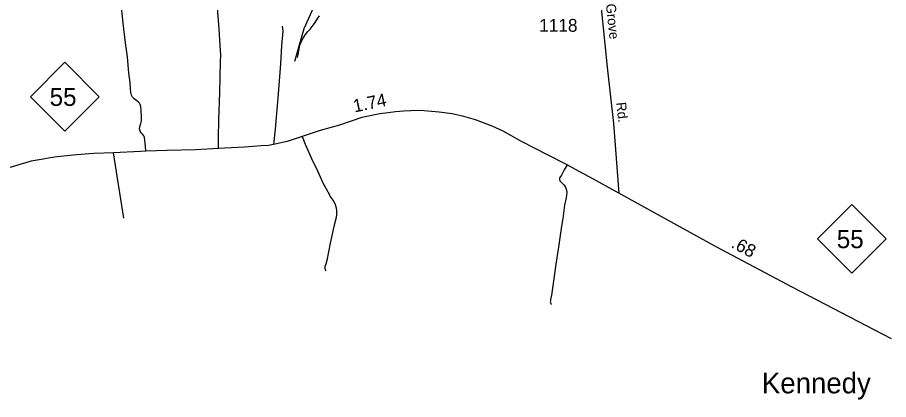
# Model space of a CAD drawing. Extents: x 2206922 to 2357709, y 510027 to 673830.
# Drawn here: x 2255413 to 2263859, y 530465 to 534170 of the extents above; entities that cross this region are included whole.
import ezdxf

# ---------------------------------------------------------------- set-up
doc = ezdxf.new("R2010")
doc.units = 0
for name, color, linetype in [('Exist Civil Demographics Community Label', 7, 'Continuous'), ('Exist Hydrographic Misc Water Feature', 7, 'Continuous'), ('Exist Road Non-System Type 51', 7, 'Continuous'), ('Exist Road Primary NC Attributed', 7, 'Continuous'), ('Exist Road Primary NC Service Mileage Hundredths English Label', 7, 'Continuous'), ('Exist Road Primary NC Shield CELL', 7, 'Continuous'), ('Exist Road Primary NC Shield Number Label', 7, 'Continuous'), ('Exist Road Secondary Type 51 Attributed', 7, 'Continuous'), ('Exist Road Secondary Type 51 Label', 7, 'Continuous'), ('Exist Road Secondary Type 51 Number Label', 7, 'Continuous')]:
    doc.layers.add(name, color=color, linetype=linetype)

msp = doc.modelspace()

# ---------------------------------------------------------------- linework, layer by layer
at = {"layer": 'Exist Hydrographic Misc Water Feature'}
for points in [[(2258103.7, 533746.6), (2258192.7, 534062.9), (2258282.7, 534264.4), (2258778.7, 534775.9), (2258868.7, 534934.8), (2258916.7, 535219.2), (2259469.7, 535824.6), (2259625.6, 536074), (2259690.6, 536315.5), (2259677.6, 536892.9), (2259717.6, 537043), (2259699.6, 537168), (2259371.7, 537620.6), (2259328.7, 537723.1), (2259353.7, 537830.9), (2259783.7, 538183), (2260006.8, 538411.4), (2260145.6, 538677.5), (2260374.6, 539230.4), (2260497.7, 539421.4)], [(2258129.5, 533781), (2258133.4, 533809.2), (2258141.2, 533845.4), (2258146.3, 533881.4), (2258154.3, 533909.4), (2258168.3, 533939.4), (2258182.2, 533969.3), (2258205.4, 534003.6), (2258229.2, 534034), (2258251.1, 534056.3), (2258271, 534082), (2258292.7, 534112.4), (2258316.1, 534148.6), (2258325.9, 534164.6), (2258340.1, 534184.8)]]:
    msp.add_lwpolyline(points, dxfattribs=at)
at = {"layer": 'Exist Road Non-System Type 51'}
msp.add_line((2256443.2, 532222.5), (2256344.2, 532857.3), dxfattribs=at)
for points in [[(2256658.5, 532873.5), (2256653.2, 532923.4), (2256647.9, 532978), (2256644.7, 533010.1), (2256639.3, 533022.9), (2256627.6, 533036.8), (2256613.7, 533052.9), (2256604, 533067.8), (2256597.6, 533091.4), (2256598.7, 533112.8), (2256608.3, 533140.6), (2256615.8, 533168.4), (2256614.7, 533201.6), (2256611.5, 533269), (2256608.3, 533307.5), (2256603, 533325.7), (2256595.5, 533338.6), (2256585.9, 533348.2), (2256569.8, 533361), (2256545.2, 533380.3), (2256527.1, 533398.5), (2256518.5, 533416.7), (2256512.1, 533441.3), (2256509.9, 533476.6), (2256505.7, 533540.8), (2256493.9, 533628.5), (2256485.3, 533706.6), (2256478.9, 533789), (2256460.7, 533922.8), (2256437.2, 534115.4), (2256418, 534305.8)], [(2257363.5, 532898.9), (2257363.5, 533003), (2257366.7, 533176.9), (2257374.7, 533442.6), (2257382.8, 533740.5), (2257384.4, 533803.3), (2257379.6, 533896.7), (2257368.3, 534061), (2257350.6, 534300.9)], [(2257978.4, 534087.1), (2257985, 534036.2), (2257971.9, 533896.7), (2257963.7, 533721.1), (2257940.7, 533429), (2257911.2, 533086), (2257894.8, 532938.3)], [(2258173.9, 533017.2), (2258202.4, 532941.1), (2258265, 532801.5), (2258322.7, 532684.3), (2258372.5, 532565.5), (2258423.8, 532480.5), (2258452.7, 532424.3), (2258479.9, 532385.8), (2258494.4, 532355.3), (2258502.4, 532324.8), (2258505.6, 532294.3), (2258505.6, 532260.6), (2258502.4, 532230.1), (2258481.5, 532143.4), (2258444.6, 531981.3), (2258411, 531812.8), (2258401.3, 531779.1), (2258393.3, 531755), (2258393.3, 531739), (2258396.5, 531724.5), (2258401.3, 531713.3)], [(2260742.4, 532741), (2260713.3, 532691.9), (2260686.3, 532642.4), (2260669.6, 532615.4), (2260667.5, 532610.3), (2260667, 532604.7), (2260667.8, 532597.1), (2260670.1, 532589.5), (2260672.9, 532585.1), (2260678, 532579.6), (2260689.2, 532568.3), (2260711.7, 532547.5), (2260722.9, 532531.4), (2260730.9, 532515.4), (2260735.7, 532496.1), (2260738.9, 532473.6), (2260732.5, 532422.3), (2260718.1, 532351.7), (2260702, 532220.1), (2260687.6, 532147.8), (2260658.7, 531944), (2260633.1, 531778.7), (2260609, 531613.4), (2260589.8, 531476.9), (2260581.7, 531436.8), (2260580.1, 531419.2), (2260579.5, 531411.6), (2260580.5, 531405.8), (2260584.3, 531397.7), (2260588, 531391.6), (2260592.4, 531387.9)]]:
    msp.add_lwpolyline(points, dxfattribs=at)
at = {"layer": 'Exist Road Primary NC Attributed'}
for points in [[(2261242.7, 532467.2), (2261144.4, 532521.7), (2260998.8, 532602), (2260824, 532697.1), (2260742.4, 532741), (2260558.1, 532836.3), (2260300.9, 532967.9), (2260123.8, 533066.3), (2260017.1, 533117.2), (2259854.5, 533177.7), (2259739.8, 533209.6), (2259626.4, 533236.3), (2259502.9, 533252.9), (2259392.2, 533261.6), (2259316.8, 533266.5), (2259228.2, 533263.3), (2259154.4, 533261.6), (2259079, 533255.1), (2259008.5, 533246.9), (2258926.4, 533235.4), (2258750.9, 533199.3), (2258534.4, 533127.1), (2258347.5, 533072.9), (2258173.9, 533017.2), (2258028.4, 532968.9), (2257894.8, 532938.3), (2257845.6, 532930.1), (2257776.7, 532925.2), (2257612.7, 532913.7), (2257422.8, 532902.9), (2257363.5, 532898.9), (2257138.7, 532885.8), (2256865.8, 532881.5), (2256658.5, 532873.5), (2256605.8, 532871.4), (2256344.2, 532857.3), (2256152.4, 532849.7), (2255985.6, 532836.6), (2255797, 532818.5), (2255731.4, 532810.3), (2255660.9, 532797.2), (2255544.4, 532775.9), (2255273.9, 532696.7)], [(2263886, 531054), (2262923.2, 531554.5), (2262186.4, 531947.7), (2261242.7, 532467.2)]]:
    msp.add_lwpolyline(points, dxfattribs=at)
at = {"layer": 'Exist Road Primary NC Shield CELL'}
for points in [[(2255538.1, 533402), (2255871.1, 533735), (2256204.1, 533402), (2255871.1, 533069)], [(2263169.8, 532022.7), (2263502.8, 532355.7), (2263835.8, 532022.7), (2263502.8, 531689.7)]]:
    msp.add_lwpolyline(points, close=True, dxfattribs=at)
at = {"layer": 'Exist Road Secondary Type 51 Attributed'}
msp.add_lwpolyline([(2261043.9, 534551.5), (2261130.8, 533686.7), (2261191.5, 533141.8), (2261242.7, 532467.2)], dxfattribs=at)

# ---------------------------------------------------------------- texts
at = {"layer": 'Exist Civil Demographics Community Label'}
msp.add_text('Kennedy', height=200, dxfattribs=at).set_placement((2262630.7, 530525.5))
at = {"layer": 'Exist Road Primary NC Service Mileage Hundredths English Label'}
for s, rotation, p in [('1.74', 11.62417, (2258680.2, 533248.5)), ('.68', 331.91433, (2262324.3, 531945))]:
    msp.add_text(s, height=125, rotation=rotation, dxfattribs=at).set_placement(p)
at = {"layer": 'Exist Road Primary NC Shield Number Label'}
for p in [(2255725.2, 533312.2), (2263357, 531933)]:
    msp.add_text('55', height=175, dxfattribs=at).set_placement(p)
at = {"layer": 'Exist Road Secondary Type 51 Label'}
for s, p in [('Grove', (2261117.8, 534299.1)), ('Rd.', (2261218.3, 533344.1))]:
    msp.add_text(s, height=95, rotation=276.00944, dxfattribs=at).set_placement(p)
at = {"layer": 'Exist Road Secondary Type 51 Number Label'}
msp.add_text('1118', height=125, dxfattribs=at).set_placement((2260471.3, 534031.1))

doc.saveas('drawing.dxf')
